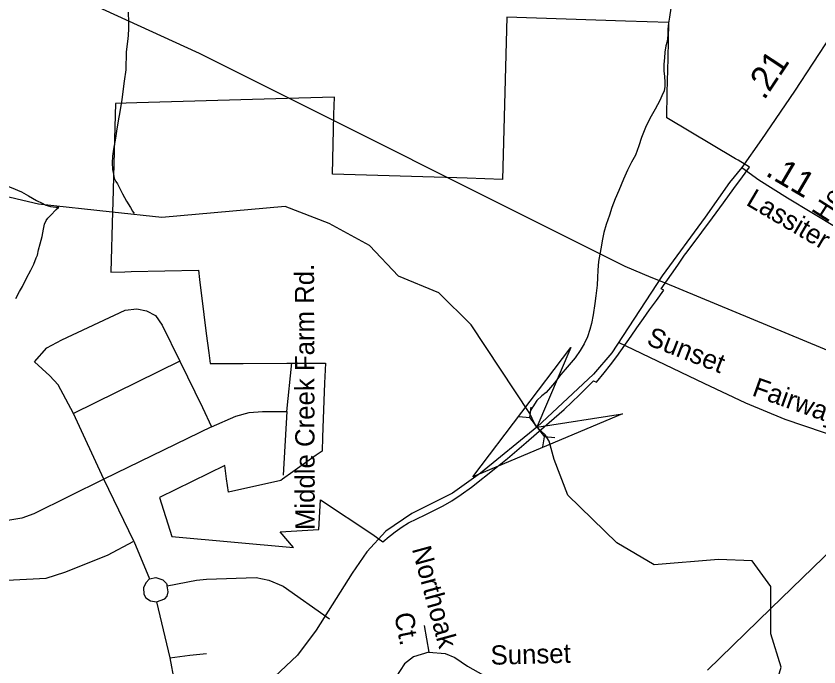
# Model space of a CAD drawing. Extents: x 2001466 to 2224147, y 644118 to 847247.
# Drawn here: x 2055654 to 2059613, y 694431 to 697641 of the extents above; entities that cross this region are included whole.
import ezdxf

# ---------------------------------------------------------------- set-up
doc = ezdxf.new("R2010")
doc.units = 0
for name, color, linetype in [('Exist Boundary Political City Limit New Hole', 7, 'Continuous'), ('Exist Hydrographic Creek Single Shore', 7, 'Continuous'), ('Exist Hydrographic Misc Water Feature', 7, 'Continuous'), ('Exist Road Non-System Type 51', 7, 'Continuous'), ('Exist Road Non-System Type 51 Label', 7, 'Continuous'), ('Exist Road Secondary Mileage Hundredths English Label', 7, 'Continuous'), ('Exist Road Secondary Structure Culvert Attributed CELL', 7, 'Continuous'), ('Exist Road Secondary Structure Culvert CELL', 7, 'Continuous'), ('Exist Road Secondary Type 51 Attributed', 7, 'Continuous'), ('Exist Road Secondary Type 51 Label', 7, 'Continuous'), ('Exist Utilities Electrical Transmission Line', 7, 'Continuous'), ('Map Preparation Boundary City Limit Buffer Line', 7, 'Continuous')]:
    doc.layers.add(name, color=color, linetype=linetype)

msp = doc.modelspace()

# ---------------------------------------------------------------- linework, layer by layer
at = {"layer": 'Exist Boundary Political City Limit New Hole'}
msp.add_lwpolyline([(2057134.1, 695475.2), (2057019.1, 695393.9), (2056967.8, 695357.6), (2056959, 695351.4), (2056701.9, 695292.7), (2056692.4, 695359.1), (2056683.1, 695425.1), (2056360.8, 695266.5), (2056421.6, 695073.8), (2057021.4, 695021), (2056956.5, 695098.1), (2057147.4, 695108.4), (2057154.9, 695256.2), (2057413.8, 695084.1), (2057462.4, 695047.6), (2057493.4, 695074.2), (2057500.8, 695079.9), (2057523.2, 695097.5), (2057558, 695121.8), (2057589.5, 695141.6), (2057629.6, 695162.4), (2057671.1, 695182.1), (2057760, 695226.4), (2057802, 695250.3), (2057849.2, 695281), (2057899.8, 695317.8), (2058020.2, 695412.9), (2058077.5, 695459.5), (2058145.5, 695517.8), (2058169, 695538.1), (2058220, 695582.1), (2058234, 695594), (2058355.9, 695700.1), (2058433, 695772.8), (2058501, 695841.7), (2058515.5, 695835.8), (2058553.5, 695882.4), (2058585, 695921.6), (2058616.5, 695962.9), (2058686.5, 696063.2), (2058714.4, 696102.8), (2058747.4, 696149.9), (2058778.1, 696192.1), (2058811.8, 696238.2), (2058848.2, 696289), (2058834.5, 696295.4), (2058916.4, 696412.6), (2058949.9, 696461.2), (2058962.6, 696478.3), (2059035.5, 696575.5), (2059087.5, 696646.2), (2059141.5, 696720), (2059193.5, 696790.8), (2059235.6, 696847.4), (2059270.5, 696896.4), (2059215.1, 696929.8), (2059202.1, 696937.5), (2058862.4, 697139.1), (2058865.2, 697264), (2058869, 697432), (2058873.1, 697609.6), (2058659.1, 697616.4), (2058073.5, 697635.1), (2058051.9, 696835.3), (2057877.9, 696840.8), (2057826.9, 696842.4), (2057214.2, 696861.8), (2057221.4, 697155.4), (2057223.4, 697241.6), (2057048.2, 697236.3), (2056248.8, 697212.2), (2056144.5, 697209.1), (2056138.2, 696974.2), (2056131.4, 696721), (2056129, 696677.4), (2056121.1, 696378.4), (2056190.1, 696380), (2056221.5, 696380.5), (2056553.1, 696387.6), (2056558.9, 696342.1), (2056580.4, 696169.8), (2056592.1, 696075.1), (2056604, 695979.8), (2056610.6, 695927.4), (2056656.2, 695927.6), (2056773.5, 695928.1), (2056989, 695928.9), (2057039.1, 695929.1), (2057179.2, 695929.7), (2057175.5, 695830.9), (2057172.2, 695744), (2057169, 695654.1), (2057165.6, 695564.1), (2057163, 695495.8), (2057134.1, 695475.2)], dxfattribs=at)
at = {"layer": 'Exist Hydrographic Creek Single Shore'}
for points in [[(2055715, 696724.5), (2055172.2, 696852.8), (2054505.2, 697053.5), (2054222.2, 697203.6), (2053846.2, 697611.5), (2053654.2, 697700.7), (2053245.2, 698024), (2053162.3, 698117.6)], [(2056128, 696674), (2055764.2, 696712.8), (2055715, 696724.5)], [(2058222.3, 695614.2), (2058212.4, 695628.6), (2058187.9, 695680.7), (2057898.2, 696118.2), (2057739.1, 696275.7), (2057539.1, 696358.5), (2057397.3, 696509), (2057197.1, 696618.1), (2056981.2, 696701.2), (2056372.2, 696648), (2056128, 696674)], [(2059375.6, 694719.1), (2059375.2, 694828.3), (2059283.1, 694954.8), (2059117, 694961.5), (2058800, 694935.1), (2058617.1, 695043.9), (2058375.1, 695278.5), (2058308.1, 695453.7), (2058282.7, 695545.4), (2058263.4, 695575.6), (2058222.3, 695614.2)], [(2060846, 692341), (2060588.1, 692339.6), (2060046.1, 692488.5), (2059846, 692489.3), (2059537, 692705.5), (2059504, 692788.3), (2059470.1, 692979.2), (2059445.1, 692996.1), (2059319, 693697.5), (2059310, 693904.4), (2059285.2, 693947.6), (2059426, 694430.3), (2059376, 694595.3), (2059375.6, 694719.1)]]:
    msp.add_lwpolyline(points, dxfattribs=at)
at = {"layer": 'Exist Hydrographic Misc Water Feature'}
for points in [[(2056206.5, 697660.8), (2056208.8, 697610.5), (2056208.6, 697578.5), (2056207.1, 697546.7), (2056205.1, 697528.7), (2056197.3, 697464.6), (2056195.2, 697376.5), (2056187.2, 697320.5), (2056175.3, 697228.7), (2056165.3, 697168.5), (2056157.5, 697124.6), (2056149.7, 697072.7), (2056143.8, 697038.7), (2056133.9, 696984.7), (2056129.8, 696950.8), (2056128, 696916.6), (2056129.8, 696884.7), (2056133.9, 696860.5), (2056138.4, 696840.8), (2056146.2, 696824.6), (2056154, 696812.9), (2056166.1, 696790.8), (2056178.4, 696764.6), (2056198.7, 696728.6), (2056218.4, 696696.9), (2056228.7, 696678.7), (2056236.5, 696666.9)], [(2058882, 697679.8), (2058875.9, 697635.7), (2058870.6, 697605.7), (2058868.5, 697575.6), (2058868.5, 697547.6), (2058864.4, 697515.7), (2058858.7, 697493.5), (2058852.3, 697463.6), (2058850.7, 697435.5), (2058848.6, 697403.7), (2058848.6, 697369.7), (2058851.1, 697343.7), (2058852.9, 697313.9), (2058852.9, 697293.6), (2058849.2, 697271.8), (2058838.8, 697247.8), (2058828.9, 697223.8), (2058805.3, 697181.5), (2058785.3, 697147.7), (2058771.1, 697119.8), (2058757.2, 697091.5), (2058737.3, 697041.4), (2058725.6, 697001.4), (2058707.7, 696955.4), (2058689.3, 696919.6), (2058669.4, 696881.3), (2058649.7, 696837.3), (2058625.5, 696781.3), (2058607.9, 696739.3), (2058592.1, 696697.5), (2058580, 696659.2), (2058564.4, 696613.3), (2058552.1, 696573.4), (2058544.1, 696533.2), (2058538.4, 696501.2), (2058532.4, 696467.3), (2058526.3, 696431.3), (2058522.4, 696387.3), (2058520.7, 696351.4), (2058518.7, 696313.2), (2058512.9, 696261.3), (2058508.6, 696223.4), (2058499, 696167.3), (2058491, 696125.1), (2058483, 696095.1), (2058471.1, 696059.2), (2058455.3, 696025.1), (2058435.2, 695991.2), (2058411.2, 695955.1), (2058371.3, 695909.2), (2058339.5, 695873.1), (2058309.7, 695833), (2058289.6, 695808.9), (2058267.7, 695785), (2058246, 695768.8), (2058222, 695744.9), (2058202.1, 695714.7), (2058189.6, 695691), (2058187.9, 695680.7)], [(2055138.4, 696874.8), (2055168.1, 696872.7), (2055234.6, 696865.1), (2055308.6, 696853.1), (2055388.2, 696841.4), (2055468.5, 696833.3), (2055512.2, 696827.5), (2055554, 696821.5), (2055586, 696811.8), (2055630.1, 696795.8), (2055680.6, 696774), (2055714.6, 696753.8), (2055754.2, 696731.9), (2055782.5, 696717.9), (2055800.3, 696707.9), (2055824.5, 696702.2), (2055850.5, 696698.2), (2055864.7, 696698.2)], [(2055671.1, 696282.1), (2055685.3, 696308), (2055705.2, 696348), (2055727.1, 696388), (2055741, 696418), (2055753.4, 696448.2), (2055758.9, 696461.9), (2055765, 696488.2), (2055773, 696518.1), (2055782.9, 696554), (2055788.8, 696590), (2055795, 696614.2), (2055802.6, 696632.1), (2055810.6, 696644.3), (2055824.3, 696658), (2055852.4, 696686.2), (2055864.7, 696698.2)], [(2055653.5, 696247.9), (2055671.1, 696282.1)]]:
    msp.add_lwpolyline(points, dxfattribs=at)
at = {"layer": 'Exist Road Non-System Type 51'}
for points in [[(2055744.6, 695935.5), (2055806.4, 696004.7), (2055879.1, 696044.7), (2056191.8, 696190.2), (2056250, 696197.5), (2056297.3, 696186.6), (2056340.9, 696164.7), (2056373.6, 696117.4), (2056460.9, 695939.2)], [(2058622.1, 696033.1), (2059045.5, 695831.3), (2059251.2, 695734.5), (2059444.8, 695653.8), (2059731.1, 695556.9), (2059840, 695496.4), (2059888.4, 695452), (2059928.7, 695395.5), (2059956.9, 695298.6), (2060005.3, 695137.2), (2060041.6, 695032.3), (2060102.1, 694935.4), (2060178.7, 694850.7), (2060243.3, 694806.3), (2060340, 694774), (2060489.3, 694765.9), (2060707, 694761.9), (2060803.8, 694753.8), (2060860.3, 694765.9), (2060920.8, 694826.5), (2060969.2, 694887), (2060993.4, 694907.2)], [(2055937.3, 695680.9), (2055861, 695822.8), (2055821, 695866.4), (2055744.6, 695935.5)], [(2056460.9, 695939.2), (2055937.3, 695680.9)], [(2056460.9, 695939.2), (2056573.6, 695710), (2056617.2, 695615.4)], [(2056988.8, 695690.3), (2057014.2, 695930.4)], [(2056086.4, 695357.1), (2055937.3, 695680.9)], [(2056617.2, 695615.4), (2056737.9, 695668.5), (2056803.3, 695686.7), (2056868.8, 695690.3), (2056988.8, 695690.3)], [(2056988.8, 695690.3), (2056970.6, 695377.4)], [(2056617.2, 695615.4), (2056086.4, 695357.1)], [(2056086.4, 695357.1), (2055741, 695186.1), (2055682.8, 695164.3), (2055613.7, 695153.3), (2055475.6, 695157)], [(2056235.4, 695051.5), (2056086.4, 695357.1)], [(2055013.8, 695262.5), (2054962.9, 695175.2), (2054955.7, 695098.8), (2054966.6, 695018.7), (2055024.7, 694935.1), (2055086.6, 694891.4), (2055195.6, 694862.3), (2055326.5, 694851.4), (2055446.5, 694851.4), (2055802.8, 694869.6), (2055893.7, 694898.7), (2056104.6, 694982.3), (2056235.4, 695051.5)], [(2056235.4, 695051.5), (2056312.3, 694865.2), (2056343.7, 694872.2), (2056378, 694860.8), (2056396.1, 694842.6), (2056399.8, 694831.7)], [(2056312.3, 694865.2), (2056293.1, 694846.1), (2056282.7, 694821.7), (2056284.4, 694790.3), (2056293.1, 694772.8), (2056317.5, 694757.2), (2056347.1, 694751.9)], [(2056399.8, 694831.7), (2056544, 694860), (2056592.8, 694863.5), (2056838.4, 694872.2), (2056901.1, 694860), (2056970.8, 694830.4), (2057199, 694668.2)], [(2056347.1, 694751.9), (2056387.2, 694767.6), (2056399.4, 694779.8), (2056404.6, 694802.5), (2056399.8, 694831.7)], [(2056347.1, 694751.9), (2056411.6, 694476.5)], [(2057665.7, 694635.1), (2057689.9, 694503.6)], [(2056411.6, 694476.5), (2056510.9, 694488.7), (2056592.8, 694497.4)], [(2057689.9, 694503.6), (2057613.8, 694480.8), (2057568.9, 694446.2), (2057527.4, 694380.5), (2057517, 694311.3), (2057527.4, 694231.7), (2057634.6, 693863.5)], [(2057689.9, 694503.6), (2057769.4, 694498.1), (2057817.9, 694477.3), (2057880.1, 694435.8), (2057959.6, 694390.8), (2058070.3, 694377), (2058250.1, 694380.5), (2058388.4, 694394.3)], [(2056411.6, 694476.5), (2056476, 694131.4)]]:
    msp.add_lwpolyline(points, dxfattribs=at)
at = {"layer": 'Exist Road Secondary Structure Culvert Attributed CELL'}
msp.add_lwpolyline([(2058643.6, 695679.5), (2057906.5, 695368.7), (2058389.5, 696006.5), (2058222.3, 695614.2)], close=True, dxfattribs=at)
at = {"layer": 'Exist Road Secondary Structure Culvert CELL'}
for p, q in [((2058192.7, 695712.1), (2058185.1, 695661.9)), ((2058134.5, 695666.7), (2058185.1, 695661.9)), ((2058185.1, 695661.9), (2058259.5, 695566.6)), ((2058251.9, 695516.4), (2058259.5, 695566.6)), ((2058310, 695561.7), (2058259.5, 695566.6))]:
    msp.add_line(p, q, dxfattribs=at)
at = {"layer": 'Exist Road Secondary Type 51 Attributed'}
for points in [[(2059837, 697829.6), (2059824.4, 697792.5), (2059672.9, 697546.5), (2059492.2, 697269.8), (2059328.9, 697032.9), (2059232.7, 696894)], [(2059232.7, 696894), (2059171.1, 696820.6), (2059051.2, 696649.6), (2058839.7, 696360.3), (2058592, 695979.7), (2058502.1, 695874.7), (2058222.3, 695614.2), (2057943.5, 695387.6), (2057806.2, 695288.1), (2057605.8, 695188.6), (2057478, 695101.7), (2057383.3, 694998.3), (2057310.7, 694894.1), (2057134, 694613), (2057042.5, 694489.1), (2056928.8, 694383.3), (2056714.2, 694249), (2056476, 694131.4), (2056199.8, 694039.8), (2055890.5, 693968.8), (2055088.9, 693800.6)], [(2059232.7, 696894), (2059316.3, 696834), (2059458.3, 696744), (2059698.2, 696600.3)]]:
    msp.add_lwpolyline(points, dxfattribs=at)
at = {"layer": 'Exist Utilities Electrical Transmission Line'}
for p, q in [((2058784.8, 696353.9), (2058854.4, 696325)), ((2058854.4, 696325), (2060378.2, 695693.9)), ((2059062.6, 694416.1), (2059375.6, 694719.1))]:
    msp.add_line(p, q, dxfattribs=at)
for points in [[(2052940.4, 698618.2), (2053798.5, 698643.1), (2054314.3, 698483.5), (2056556.3, 697457.5), (2058655.2, 696407.6), (2058784.8, 696353.9)], [(2059375.6, 694719.1), (2059686.3, 695020), (2060378.2, 695693.9)]]:
    msp.add_lwpolyline(points, dxfattribs=at)
at = {"layer": 'Map Preparation Boundary City Limit Buffer Line'}
msp.add_lwpolyline([(2057134.1, 695475.2), (2057019.1, 695393.9), (2056967.8, 695357.6), (2056959, 695351.4), (2056701.9, 695292.7), (2056692.4, 695359.1), (2056683.1, 695425.1), (2056360.8, 695266.5), (2056421.6, 695073.8), (2057021.4, 695021), (2056956.5, 695098.1), (2057147.4, 695108.4), (2057154.9, 695256.2), (2057413.8, 695084.1), (2057462.4, 695047.6), (2057493.4, 695074.2), (2057500.8, 695079.9), (2057523.2, 695097.5), (2057558, 695121.8), (2057589.5, 695141.6), (2057629.6, 695162.4), (2057671.1, 695182.1), (2057760, 695226.4), (2057802, 695250.3), (2057849.2, 695281), (2057899.8, 695317.8), (2058020.2, 695412.9), (2058077.5, 695459.5), (2058145.5, 695517.8), (2058169, 695538.1), (2058220, 695582.1), (2058234, 695594), (2058355.9, 695700.1), (2058433, 695772.8), (2058501, 695841.7), (2058515.5, 695835.8), (2058553.5, 695882.4), (2058585, 695921.6), (2058616.5, 695962.9), (2058686.5, 696063.2), (2058714.4, 696102.8), (2058747.4, 696149.9), (2058778.1, 696192.1), (2058811.8, 696238.2), (2058848.2, 696289), (2058834.5, 696295.4), (2058916.4, 696412.6), (2058949.9, 696461.2), (2058962.6, 696478.3), (2059035.5, 696575.5), (2059087.5, 696646.2), (2059141.5, 696720), (2059193.5, 696790.8), (2059235.6, 696847.4), (2059270.5, 696896.4), (2059215.1, 696929.8), (2059202.1, 696937.5), (2058862.4, 697139.1), (2058865.2, 697264), (2058869, 697432), (2058873.1, 697609.6), (2058659.1, 697616.4), (2058073.5, 697635.1), (2058051.9, 696835.3), (2057877.9, 696840.8), (2057826.9, 696842.4), (2057214.2, 696861.8), (2057221.4, 697155.4), (2057223.4, 697241.6), (2057048.2, 697236.3), (2056248.8, 697212.2), (2056144.5, 697209.1), (2056138.2, 696974.2), (2056131.4, 696721), (2056129, 696677.4), (2056121.1, 696378.4), (2056190.1, 696380), (2056221.5, 696380.5), (2056553.1, 696387.6), (2056558.9, 696342.1), (2056580.4, 696169.8), (2056592.1, 696075.1), (2056604, 695979.8), (2056610.6, 695927.4), (2056656.2, 695927.6), (2056773.5, 695928.1), (2056989, 695928.9), (2057039.1, 695929.1), (2057179.2, 695929.7), (2057175.5, 695830.9), (2057172.2, 695744), (2057169, 695654.1), (2057165.6, 695564.1), (2057163, 695495.8), (2057134.1, 695475.2)], dxfattribs=at)

# ---------------------------------------------------------------- texts
at = {"layer": 'Exist Road Non-System Type 51 Label'}
for s, rotation, p in [('Middle Creek Farm Rd.', 90.1612, (2057126.9, 695106.5)), ('Sunset', 338.6575, (2058757.7, 696022.2)), ('Fairways', 340.4404, (2059278.1, 695771)), ('Northoak', 285.2491, (2057605.2, 695013.7)), ('Ct.', 281.3049, (2057517.8, 694690.7)), ('Sunset', 1.5174, (2057994.9, 694441.8))]:
    msp.add_text(s, height=95, rotation=rotation, dxfattribs=at).set_placement(p)
at = {"layer": 'Exist Road Secondary Mileage Hundredths English Label'}
for s, rotation, p in [('.21', 56.4609, (2059342.7, 697222.4)), ('.11', 329.5309, (2059343.9, 696857.8))]:
    msp.add_text(s, height=125, rotation=rotation, dxfattribs=at).set_placement(p)
at = {"layer": 'Exist Road Secondary Type 51 Label'}
for s, rotation, p in [('Holly', 57.5125, (2059652.9, 696618)), ('Lassiter', 329.5309, (2059248.6, 696711.9))]:
    msp.add_text(s, height=95, rotation=rotation, dxfattribs=at).set_placement(p)

doc.saveas('drawing.dxf')
